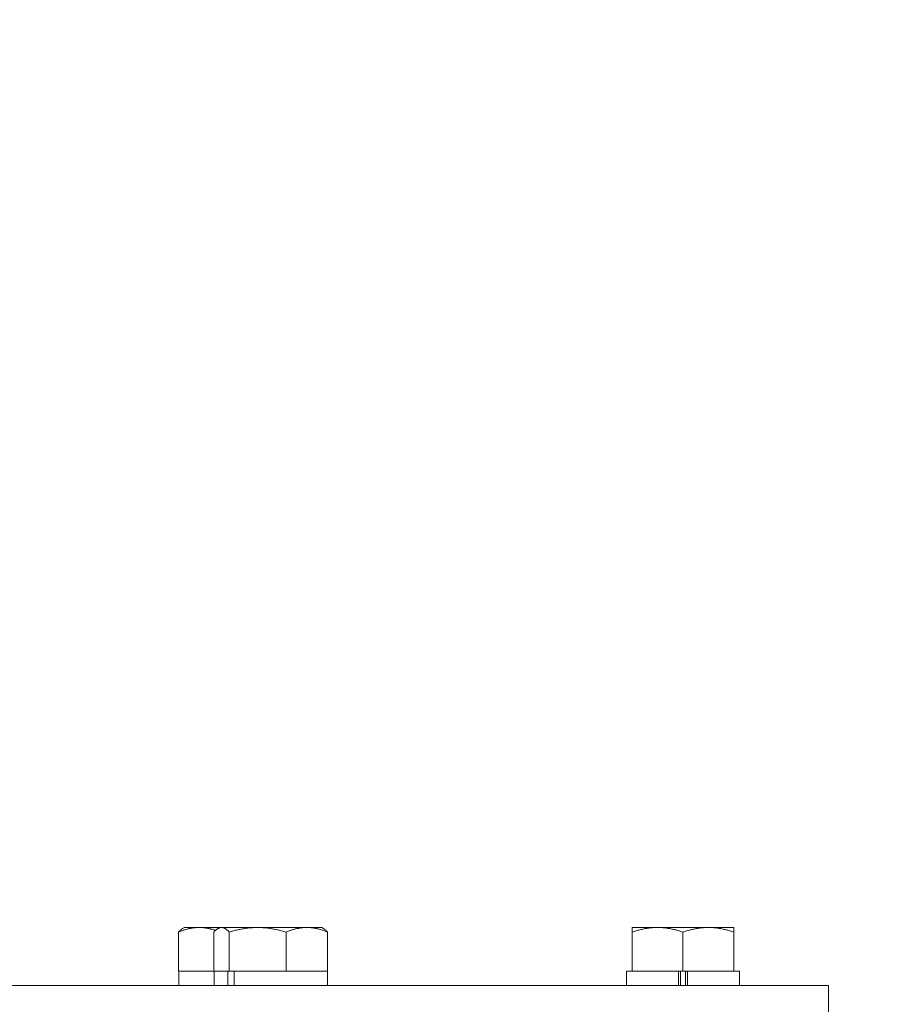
# Model space of a CAD drawing. Header units: inches. Extents: x 1 to 669, y 0 to 417.
# Tile 268 of 317: x 336.98 to 340.73, y 272.82 to 277.06. Entities that reach past the tile are written whole.
import ezdxf

# ---------------------------------------------------------------- set-up
doc = ezdxf.new("R2010")
doc.units = ezdxf.units.IN
doc.header["$LTSCALE"] = 12
doc.header["$MEASUREMENT"] = 0
doc.layers.add('D', color=2, linetype='CONTINUOUS')
doc.layers.add('X', color=1, linetype='CONTINUOUS')
doc.styles.get("Standard").update_dxf_attribs({"font": 'SIMPLEX.SHX', "width": 0.875})
doc.dimstyles.new('STANDARD$0', dxfattribs={"dimscale": 32, "dimtxt": 0.09375, "dimasz": 0.0625, "dimexe": 0.03125, "dimexo": 0.03125, "dimgap": 0.03125, "dimtad": 1, "dimtih": 1, "dimtoh": 1, "dimdec": 4, "dimzin": 12, "dimdsep": 46, "dimlunit": 5, "dimtxsty": 'Standard', "dimcen": -0.03125, "dimclrd": 256, "dimclre": 256, "dimclrt": 256, "dimadec": 0, "dimazin": 0, "dimtfac": 0.875, "dimtdec": 4, "dimtofl": 0, "dimtmove": 0, "dimatfit": 3, "dimfxl": 0, "dimtolj": 1, "dimtzin": 12, "dimlwd": 13, "dimlwe": 13, "dimarcsym": 0})

# ---------------------------------------------------------------- blocks, each defined once
blk = doc.blocks.new('*D17')
at = {"layer": 'D', "linetype": 'Continuous', "lineweight": 13}
for p, q in [((333.5175, 281.9946), (333.5175, 285.9926)), ((365.5454, 270.5161), (365.5454, 285.9926)), ((363.5454, 284.9926), (335.5175, 284.9926))]:
    blk.add_line(p, q, dxfattribs=at)
at = {"layer": 'D', "linetype": 'Continuous'}
for points in [[(335.5175, 285.3259), (335.5175, 284.6593), (333.5175, 284.9926)], [(363.5454, 285.3259), (363.5454, 284.6593), (365.5454, 284.9926)]]:
    blk.add_solid(points, dxfattribs=at)
at = {"layer": 'D', "linetype": 'Continuous', "lineweight": -3, "insert": (349.5314, 287.4926), "char_height": 3, "attachment_point": 5}
blk.add_mtext('\\A1;32{}{\\C2;%%p1}', dxfattribs=at)
blk = doc.blocks.new('*D70')
at = {"layer": 'D', "lineweight": 13}
for p, q in [((326.4905, 290.2836), (424.5308, 290.2836)), ((423.5308, 288.2836), (423.5308, 251.8455)), ((423.5308, 170.7758), (423.5308, 243.7205)), ((367.385, 168.7758), (424.5308, 168.7758))]:
    blk.add_line(p, q, dxfattribs=at)
at = {"layer": 'D'}
for points in [[(423.1975, 288.2836), (423.8642, 288.2836), (423.5308, 290.2836)], [(423.1975, 170.7758), (423.8642, 170.7758), (423.5308, 168.7758)]]:
    blk.add_solid(points, dxfattribs=at)
at = {"layer": 'D', "insert": (423.5308, 247.783), "char_height": 3, "attachment_point": 5}
blk.add_mtext('\\A1;121{\\H0.875x;\\S1/2;}{}{\\C2;%%p1}', dxfattribs=at)

msp = doc.modelspace()

# ---------------------------------------------------------------- linework, layer by layer
at = {"layer": 'X', "lineweight": 0}
for p, q in [((337.65998, 272.96706), (337.65998, 273.1355)), ((337.68524, 273.15506), (337.67751, 273.1506)), ((337.68524, 273.15506), (337.74938, 273.15506)), ((337.83759, 273.15506), (337.74938, 273.15506)), ((337.81233, 272.96706), (337.81233, 273.1355)), ((337.83759, 273.15506), (337.82986, 273.1506)), ((337.84505, 273.15506), (337.83759, 273.15506)), ((337.84505, 273.15506), (337.99991, 273.15506)), ((337.87778, 272.96706), (337.87778, 273.1355)), ((337.99991, 273.15506), (338.21145, 273.15506)), ((338.12204, 272.96706), (338.12204, 273.1355)), ((338.21145, 273.15506), (338.27559, 273.15506)), ((338.27559, 273.15506), (338.28332, 273.1506)), ((338.30085, 272.96706), (338.30085, 273.1355)), ((339.71953, 273.15506), (339.61003, 273.15506)), ((339.61003, 272.96706), (339.61003, 273.1355)), ((339.71953, 273.15506), (339.93853, 273.15506)), ((339.82903, 272.96706), (339.82903, 273.1355)), ((339.93853, 273.15506), (340.04803, 273.15506)), ((340.04803, 272.96706), (340.04803, 273.1355)), ((337.67411, 272.96706), (337.65998, 272.96706)), ((337.66074, 272.90506), (337.66074, 272.96706)), ((337.81233, 272.96706), (337.67411, 272.96706)), ((337.81309, 272.96706), (337.81233, 272.96706)), ((337.87143, 272.96706), (337.81309, 272.96706)), ((337.81309, 272.90506), (337.81309, 272.96706)), ((337.87143, 272.96706), (337.87143, 272.90506)), ((337.87209, 272.96706), (337.87143, 272.96706)), ((337.87778, 272.96706), (337.87209, 272.96706)), ((337.89845, 272.96706), (337.87778, 272.96706)), ((338.10273, 272.96706), (337.89845, 272.96706)), ((337.89845, 272.96706), (337.89845, 272.90506)), ((338.12204, 272.96706), (338.10273, 272.96706)), ((338.13618, 272.96706), (338.12204, 272.96706)), ((338.28672, 272.96706), (338.13618, 272.96706)), ((338.30085, 272.96706), (338.28672, 272.96706)), ((338.30009, 272.90506), (338.30009, 272.96706)), ((339.61003, 272.96706), (339.58553, 272.96706)), ((339.58553, 272.90506), (339.58553, 272.96706)), ((339.62735, 272.96706), (339.61003, 272.96706)), ((339.80993, 272.96706), (339.62735, 272.96706)), ((339.80993, 272.96706), (339.80993, 272.90506)), ((339.81, 272.96706), (339.80993, 272.96706)), ((339.82903, 272.96706), (339.81, 272.96706)), ((339.81883, 272.90506), (339.81883, 272.96706)), ((339.84807, 272.96706), (339.82903, 272.96706)), ((339.83923, 272.90506), (339.83923, 272.96706)), ((339.84807, 272.96706), (339.84814, 272.96706)), ((340.03072, 272.96706), (339.84814, 272.96706)), ((339.84814, 272.96706), (339.84814, 272.90506)), ((340.04803, 272.96706), (340.03072, 272.96706)), ((340.07253, 272.96706), (340.04803, 272.96706)), ((340.07253, 272.90506), (340.07253, 272.96706)), ((340.45495, 272.90506), (326.57995, 272.90506)), ((340.45495, 272.90506), (340.45495, 272.72576))]:
    msp.add_line(p, q, dxfattribs=at)
for points, weights in [([(337.65998, 273.1355), (337.70789, 273.15506), (337.74938, 273.15506)], [1.76277349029, 1.89912449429, 1.89912449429]), ([(337.67751, 273.1506), (337.66922, 273.14581), (337.65998, 273.1355)], [1.86620814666, 1.83213063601, 1.76277349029]), ([(337.74938, 273.15506), (337.78277, 273.15506), (337.81942, 273.14273)], [1.89912449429, 1.89912449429, 1.81083301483]), ([(337.81233, 273.1355), (337.82986, 273.15506), (337.84505, 273.15506)], [1.76277349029, 1.89912449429, 1.89912449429]), ([(337.84505, 273.15506), (337.86024, 273.15506), (337.87778, 273.1355)], [1.89912449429, 1.89912449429, 1.76277349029]), ([(337.87778, 273.1355), (337.94323, 273.15506), (337.99991, 273.15506)], [1.76277349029, 1.89912449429, 1.89912449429]), ([(337.99991, 273.15506), (338.05659, 273.15506), (338.12204, 273.1355)], [1.89912449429, 1.89912449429, 1.76277349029]), ([(338.12204, 273.1355), (338.16995, 273.15506), (338.21145, 273.15506)], [1.76277349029, 1.89912449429, 1.89912449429]), ([(338.21145, 273.15506), (338.25294, 273.15506), (338.30085, 273.1355)], [1.89912449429, 1.89912449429, 1.76277349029]), ([(338.30085, 273.1355), (338.29161, 273.14581), (338.28332, 273.1506)], [1.76277349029, 1.83213063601, 1.86620814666]), ([(339.61003, 273.15506), (339.61003, 273.15506), (339.61003, 273.1355)], [1.89912449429, 1.89912449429, 1.76277349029]), ([(339.61003, 273.1355), (339.66871, 273.15506), (339.71953, 273.15506)], [1.76277349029, 1.89912449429, 1.89912449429]), ([(339.71953, 273.15506), (339.77035, 273.15506), (339.82903, 273.1355)], [1.89912449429, 1.89912449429, 1.76277349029]), ([(339.82903, 273.1355), (339.88771, 273.15506), (339.93853, 273.15506)], [1.76277349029, 1.89912449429, 1.89912449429]), ([(339.93853, 273.15506), (339.98935, 273.15506), (340.04803, 273.1355)], [1.89912449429, 1.89912449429, 1.76277349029]), ([(340.04803, 273.1355), (340.04803, 273.15506), (340.04803, 273.15506)], [1.76277349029, 1.89912449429, 1.89912449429])]:
    msp.add_rational_spline(points, weights, degree=2, dxfattribs=at)

# ---------------------------------------------------------------- dimensions: what is measured, and where the dimension line sits
at = {"layer": 'D'}
dim = msp.add_linear_dim(base=(423.53082, 168.77576), p1=(325.49053, 290.28358), p2=(366.38499, 168.77576), angle=90, text='<>{}{\\C2;%%p1}', dimstyle='STANDARD$0', override={"dimdec": 1, "dimtp": 1, "dimtm": 1, "dimarcsym": 1}, dxfattribs=at)
dim.commit()
dim.dimension.update_dxf_attribs({"geometry": '*D70', "text_midpoint": (423.53082, 247.78297), "dimtype": 160})
at = {"layer": 'D', "linetype": 'Continuous', "lineweight": -3}
dim = msp.add_linear_dim(base=(333.51745, 284.99261), p1=(365.54535, 269.51609), p2=(333.51745, 280.99462), angle=180, text='<>{}{\\C2;%%p1}', dimstyle='STANDARD$0', override={"dimdec": 1, "dimtp": 1, "dimtm": 1, "dimarcsym": 1}, dxfattribs=at)
dim.commit()
dim.dimension.update_dxf_attribs({"geometry": '*D17', "text_midpoint": (349.5314, 284.99261), "dimtype": 160})

doc.saveas('drawing.dxf')
